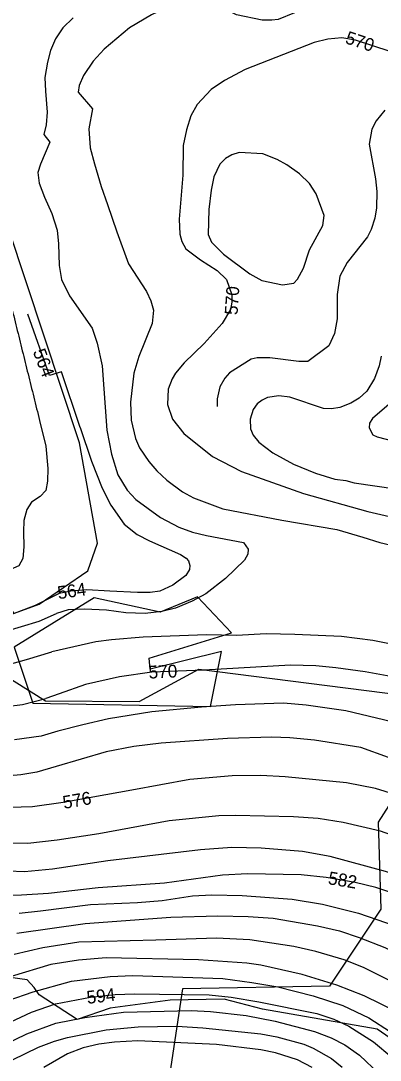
# Model space of a CAD drawing. Extents: x -709418 to -703832, y -1161719 to -1157826.
# Drawn here: x -706568 to -706345, y -1159133 to -1158488 of the extents above; entities that cross this region are included whole.
import ezdxf

# ---------------------------------------------------------------- set-up
doc = ezdxf.new("R2010")
doc.units = 0
for name, color, linetype in [('103_hranice KÚ', 7, 'Continuous'), ('106_zastavitelné plochy', 7, 'Continuous'), ('120_vrstevnice hlavní', 7, 'Continuous'), ('121_vrstevnice hlavní_popis', 7, 'Continuous'), ('122_vrstevnice základní', 7, 'Continuous'), ('124_vrstevnice doplňková', 7, 'Continuous'), ('514 odvodnění - LPIS', 7, 'Continuous'), ('609_LBC_stav', 7, 'Continuous')]:
    doc.layers.add(name, color=color, linetype=linetype)

msp = doc.modelspace()

# ---------------------------------------------------------------- linework, layer by layer
at = {"layer": '103_hranice KÚ'}
msp.add_lwpolyline([(-706313.3, -1159137.18), (-706346.78, -1159114.03), (-706417.98, -1159101.65), (-706441.77, -1159095.45), (-706475.42, -1159095.96), (-706512.58, -1159100.98), (-706533.23, -1159108.06), (-706556.76, -1159092.65), (-706559.84, -1159088.08), (-706564.31, -1159083.46), (-706591.56, -1159079.67)], dxfattribs=at)
at = {"layer": '106_zastavitelné plochy'}
msp.add_lwpolyline([(-706572.32, -1158876.86), (-706560.73, -1158911.61), (-706450.28, -1158913.65), (-706443.47, -1158879.58), (-706487.78, -1158890.49), (-706488.46, -1158883.67), (-706437.33, -1158868), (-706458.46, -1158845.51), (-706481.64, -1158855.05), (-706522.55, -1158846.19), (-706572.32, -1158876.86)], dxfattribs=at)
at = {"layer": '120_vrstevnice hlavní'}
for points in [[(-706338.73, -1158506.86), (-706360.18, -1158499.85), (-706368.76, -1158498.42), (-706377.34, -1158499.28), (-706385.92, -1158501.28), (-706428.83, -1158518.16), (-706441.7, -1158524.88), (-706449.99, -1158530.6), (-706458.58, -1158539.75), (-706462.44, -1158546.9), (-706465.3, -1158555.62), (-706467.3, -1158565.35), (-706467.59, -1158583.66), (-706469.73, -1158611.11), (-706469.3, -1158620.27), (-706468.16, -1158624.84), (-706465.58, -1158629.42), (-706456.57, -1158636.28), (-706446.28, -1158643.01), (-706440.41, -1158648.44), (-706436.98, -1158658.02), (-706436.98, -1158662.6), (-706437.84, -1158667.18), (-706443.13, -1158675.76), (-706454.28, -1158688.34), (-706466.73, -1158700.21), (-706472.02, -1158706.65), (-706474.16, -1158710.22), (-706476.59, -1158716.52), (-706477.02, -1158726.1), (-706473.88, -1158735.25), (-706466.87, -1158744.12), (-706448.99, -1158758.42), (-706431.12, -1158767.71), (-706392.48, -1158781.42), (-706352.49, -1158792.62), (-706333.79, -1158797.01)], [(-706258.86, -1158925.01), (-706270.16, -1158918.43), (-706284.21, -1158911.32), (-706306.12, -1158903.26), (-706329.1, -1158896.62), (-706354.18, -1158892.08), (-706372.54, -1158889.58), (-706384.9, -1158888.32), (-706400.53, -1158887.9), (-706454.44, -1158891), (-706486.74, -1158892.38), (-706506.84, -1158895.2), (-706528.07, -1158899.93), (-706544.38, -1158905.86), (-706552.54, -1158908.62)], [(-706790.47, -1158944.21), (-706780.23, -1158953.25), (-706755.48, -1158926.73), (-706746.84, -1158917.81), (-706736.79, -1158911.67), (-706724.69, -1158905.15), (-706709.26, -1158900.58), (-706698.98, -1158898.3), (-706683.55, -1158896.3), (-706668.4, -1158896.3), (-706654.69, -1158899.72), (-706636.4, -1158905.87), (-706627.26, -1158908.44), (-706608.97, -1158912.01), (-706590.69, -1158913.73), (-706577.33, -1158913.59), (-706567.05, -1158912.45), (-706552.54, -1158908.62)], [(-706176.41, -1159124.39), (-706181.99, -1159121.81), (-706201.58, -1159107.37), (-706215.31, -1159095.79), (-706241.34, -1159071.76), (-706259.5, -1159056.89), (-706285.82, -1159039.44), (-706302.98, -1159030.72), (-706320.14, -1159023.56), (-706341.59, -1159016.13), (-706375.91, -1159006.83), (-706393.08, -1159003.69), (-706418.82, -1159001.54), (-706437.12, -1159001.11), (-706456.57, -1159002.69), (-706514.06, -1159009.55), (-706548.39, -1159014.56), (-706565.96, -1159016.25)], [(-706565.97, -1159016.25), (-706586.43, -1159015.44), (-706591.54, -1159015.44), (-706630.12, -1159010.3), (-706638.69, -1159010.02), (-706647.26, -1159011.16), (-706655.83, -1159013.59), (-706660.12, -1159015.44), (-706668.4, -1159020.44), (-706684.26, -1159034.45), (-706691.98, -1159039.87), (-706700.12, -1159044.59), (-706742.84, -1159067.16), (-706754.27, -1159074.3), (-706790.84, -1159102.31), (-706809.27, -1159118.45), (-706814.84, -1159122.59), (-706826.94, -1159133.8)], [(-706187.03, -1159242.28), (-706197.21, -1159228.05), (-706208.76, -1159215.69), (-706225.25, -1159199.21), (-706251.21, -1159173.3), (-706276.23, -1159148.27), (-706307.12, -1159120.96), (-706316.13, -1159114.52), (-706333.3, -1159103.94), (-706354.75, -1159093.36), (-706371.91, -1159086.63), (-706393.36, -1159080.06), (-706419.1, -1159074.19), (-706427.68, -1159073.05), (-706457.72, -1159071.05), (-706515.21, -1159069.76), (-706532.37, -1159071.19), (-706549.53, -1159073.91), (-706574.08, -1159081.34)], [(-706387.07, -1159137.83), (-706396.22, -1159132.97), (-706409.95, -1159128.68), (-706419.1, -1159126.82), (-706446.56, -1159123.53), (-706495.47, -1159121.24), (-706510.06, -1159122.1), (-706519.79, -1159123.39), (-706529.51, -1159125.68), (-706539.23, -1159129.25), (-706553.82, -1159137.83)]]:
    msp.add_lwpolyline(points, dxfattribs=at)
for points in [[(-706552.54, -1158908.62), (-706552.54, -1158908.62)], [(-706565.96, -1159016.25), (-706565.97, -1159016.25)]]:
    msp.add_open_spline(points, degree=1, dxfattribs=at)
at = {"layer": '122_vrstevnice základní'}
for points in [[(-706328.15, -1158465.96), (-706350.17, -1158463.67), (-706358.18, -1158463.81), (-706366.19, -1158465.38), (-706380.2, -1158471.39), (-706398.22, -1158482.97), (-706408.23, -1158486.98), (-706412.24, -1158487.55), (-706418.25, -1158487.41), (-706434.26, -1158484.12), (-706444.27, -1158479.11), (-706452.43, -1158471.82), (-706454.86, -1158471.25), (-706468.87, -1158475.68), (-706486.89, -1158484.26), (-706500.59, -1158492.15)], [(-706535.56, -1158486.13), (-706542.09, -1158492.17), (-706546.55, -1158499.06), (-706549.8, -1158506.29), (-706551.68, -1158513.53), (-706553.2, -1158523.17), (-706552.84, -1158531.6), (-706551.76, -1158544.6), (-706552.43, -1158552.52), (-706553.96, -1158558.38), (-706550.17, -1158563.19), (-706555.93, -1158576.8), (-706557.54, -1158582.14), (-706556.68, -1158588.71), (-706553.54, -1158597.28), (-706548.83, -1158607.57), (-706545.68, -1158617.85), (-706544.68, -1158626.43), (-706544.4, -1158639.85), (-706542.83, -1158648.43), (-706537.97, -1158658.71), (-706523.88, -1158678.81)], [(-706500.59, -1158492.15), (-706516.4, -1158505.42), (-706523.25, -1158512.99), (-706529.25, -1158521.85), (-706531.97, -1158527.99), (-706532.58, -1158532.27), (-706523.67, -1158542.56), (-706525.97, -1158554.99), (-706525.11, -1158566.71), (-706522.4, -1158576.71), (-706518.19, -1158590.71), (-706514.28, -1158601.84)], [(-706514.28, -1158601.85), (-706508.41, -1158618.94), (-706501.19, -1158638.86), (-706490.04, -1158656.02), (-706487.32, -1158661.74), (-706485.75, -1158667.46), (-706486.61, -1158675.76), (-706494.76, -1158696.35), (-706497.9, -1158706.65), (-706500.05, -1158724.67), (-706499.62, -1158735.82), (-706496.9, -1158747.26), (-706494.33, -1158752.98), (-706488.61, -1158761.56), (-706483.6, -1158767.29), (-706477.45, -1158773.01), (-706467.73, -1158780.3), (-706460.86, -1158784.16), (-706442.56, -1158790.88), (-706405.95, -1158797.89), (-706371.82, -1158803.66), (-706355.58, -1158808.58), (-706345.11, -1158811.73), (-706326.58, -1158816.11)], [(-706531.48, -1158739.8), (-706542.92, -1158705.91), (-706550.32, -1158708.17), (-706563.78, -1158669.99)], [(-706523.88, -1158678.81), (-706520.71, -1158687.95), (-706517.72, -1158702.1), (-706514.64, -1158742.11), (-706511.92, -1158756.99), (-706507.92, -1158769.86), (-706502.19, -1158779.3), (-706496.62, -1158785.16), (-706481.46, -1158796.32), (-706470.02, -1158802.32), (-706461.44, -1158805.33), (-706452.85, -1158807.47), (-706429.9, -1158811.78), (-706426.92, -1158815.94), (-706427.21, -1158819), (-706429.21, -1158822.72), (-706440.98, -1158834.07), (-706453.14, -1158843.66), (-706461.72, -1158848.23), (-706472.02, -1158852.52), (-706480.6, -1158854.67), (-706490.9, -1158855.81), (-706502.91, -1158855.38), (-706514.92, -1158853.81), (-706528.5, -1158853.15), (-706538.82, -1158853.69), (-706545.96, -1158855.89)], [(-706344.31, -1158696.06), (-706345.6, -1158702.07), (-706348.46, -1158710.08), (-706353.17, -1158717.8), (-706357.89, -1158722.24), (-706363.04, -1158725.38), (-706369.91, -1158727.96), (-706375.06, -1158728.81), (-706380.2, -1158728.53), (-706401.08, -1158721.66), (-706407.95, -1158720.81), (-706414.81, -1158721.81), (-706418.25, -1158723.38), (-706421.25, -1158725.67), (-706423.82, -1158729.24), (-706425.68, -1158735.25), (-706425.54, -1158741.26), (-706423.82, -1158745.26), (-706420.25, -1158749.55), (-706411.52, -1158756.13), (-706398.8, -1158763.14), (-706385.07, -1158768.72), (-706373.05, -1158772.43), (-706366.19, -1158773.29), (-706361.04, -1158774.72), (-706335.3, -1158778.44)], [(-706556.55, -1158735.96), (-706552.55, -1158751.97), (-706551.36, -1158765.8), (-706551.52, -1158773.73), (-706552.71, -1158779.42), (-706556.15, -1158783.21), (-706561.48, -1158786.67), (-706564.4, -1158791.33), (-706566.28, -1158798.22), (-706566.44, -1158805.12), (-706566.32, -1158814.57), (-706566.82, -1158821.8), (-706569.39, -1158826.29), (-706574.56, -1158828.54), (-706584.03, -1158827.53), (-706595.41, -1158824.28), (-706605.24, -1158820.85)], [(-706531.31, -1158740.32), (-706524.17, -1158761.24), (-706517.64, -1158778.1), (-706512.28, -1158788.6), (-706503.99, -1158800.46), (-706495.88, -1158806.81), (-706488.3, -1158810.76), (-706468.87, -1158819.2), (-706465.44, -1158821.49), (-706464.01, -1158823.2), (-706463.15, -1158826.06), (-706463.3, -1158828.64), (-706465.58, -1158832.21), (-706473.73, -1158838.36), (-706481.74, -1158841.94), (-706487.75, -1158842.8), (-706495.76, -1158842.8), (-706512.85, -1158841.93), (-706527.15, -1158841.1), (-706537.13, -1158841.98), (-706544.42, -1158843.52)], [(-706544.42, -1158843.52), (-706559.21, -1158850.93), (-706572.37, -1158855.88), (-706575.3, -1158851.41), (-706581, -1158845.4), (-706592.89, -1158839.74), (-706617.19, -1158830.5)], [(-706791.84, -1158856.58), (-706782.41, -1158852.15), (-706760.41, -1158843.86), (-706744.41, -1158840.29), (-706721.55, -1158837.15), (-706698.69, -1158836.44), (-706670.4, -1158839.58), (-706638.42, -1158848.14), (-706599.37, -1158860.23), (-706593.23, -1158870.64), (-706578.73, -1158867.3), (-706556.79, -1158860.6), (-706545.96, -1158855.89)], [(-706335.02, -1158875.53), (-706349.44, -1158872.71), (-706369.02, -1158870.2), (-706397.95, -1158869), (-706415.65, -1158868.57), (-706434.14, -1158869.61), (-706452.86, -1158869.17), (-706492.22, -1158870.53), (-706511.78, -1158872.26), (-706521.5, -1158873.54), (-706548.94, -1158879.78)], [(-706645.86, -1158884.06), (-706628.59, -1158889.14), (-706616.12, -1158891.87), (-706607.54, -1158892.87), (-706598.69, -1158892.87), (-706588.69, -1158891.01), (-706564.69, -1158884.44), (-706548.94, -1158879.78)], [(-706404.99, -1158911.65), (-706434.86, -1158912.54), (-706455.81, -1158914.15), (-706486.77, -1158916.91), (-706513.74, -1158921.24), (-706529.55, -1158925.11), (-706545.24, -1158929.03), (-706555.46, -1158932.01)], [(-706337.62, -1158923.22), (-706366.23, -1158916.31), (-706390.92, -1158912.75), (-706404.99, -1158911.65)], [(-706555.46, -1158932.01), (-706572.11, -1158934.3)], [(-706249.92, -1158991.25), (-706321.81, -1158953.78), (-706339.81, -1158945.39), (-706356.89, -1158939.19), (-706385.64, -1158934.47), (-706401.08, -1158933.04), (-706412.24, -1158932.75), (-706439.7, -1158933.61), (-706480.89, -1158936.33), (-706498.05, -1158938.47), (-706515.21, -1158941.76), (-706546.1, -1158950.92), (-706558.24, -1158954.36)], [(-706558.24, -1158954.36), (-706568.11, -1158956.12), (-706579.96, -1158957.11)], [(-706335.87, -1158968.22), (-706347.88, -1158964.64), (-706365.9, -1158961.07), (-706403.94, -1158957.35), (-706419.1, -1158956.49), (-706436.84, -1158956.64), (-706463.15, -1158958.92), (-706499.19, -1158965.65), (-706541.77, -1158973.33), (-706560.95, -1158976.03)], [(-706560.95, -1158976.03), (-706589.26, -1158976.73), (-706606.4, -1158974.44), (-706625.26, -1158969.58), (-706638.97, -1158967.87), (-706647.55, -1158967.87), (-706662.97, -1158969.73), (-706671.55, -1158971.58), (-706681.83, -1158975.01), (-706705.83, -1158986.3), (-706715.55, -1158991.73), (-706743.84, -1159009.59), (-706755.98, -1159016.73), (-706771.55, -1159025.3), (-706805.55, -1159043.45), (-706819.55, -1159052.73), (-706857.41, -1159079.88), (-706882.98, -1159100.59), (-706908.27, -1159124.45), (-706928.99, -1159148.88)], [(-706050.99, -1159149.28), (-706085.74, -1159127.54), (-706099.61, -1159119.81), (-706114.63, -1159112.52), (-706128.21, -1159108.23), (-706161.68, -1159101.22), (-706171.98, -1159098.36), (-706190.28, -1159088.78), (-706197.15, -1159083.92), (-706235.05, -1159053.17), (-706257.21, -1159037.15), (-706299.69, -1159011.7), (-706318.14, -1159001.4), (-706326.15, -1158997.68), (-706344.74, -1158990.96), (-706367.91, -1158985.67), (-706383.35, -1158983.24), (-706398.8, -1158982.09), (-706434.84, -1158981.23), (-706445.13, -1158981.52), (-706476.02, -1158984.67), (-706519.79, -1158992.68), (-706545.53, -1158996.68), (-706563.77, -1158998.62)], [(-706563.77, -1158998.62), (-706576.67, -1158998.58), (-706590.16, -1158997.59), (-706601.26, -1158995.87), (-706619.54, -1158993.87), (-706641.55, -1158993.01), (-706657.55, -1158994.16), (-706665.55, -1158995.87), (-706675.83, -1158999.3), (-706694.12, -1159008.44), (-706741.41, -1159036.02), (-706762.41, -1159045.87), (-706765.41, -1159047.87), (-706771.55, -1159050.3), (-706790.41, -1159062.16), (-706809.27, -1159075.73), (-706831.7, -1159095.73), (-706863.98, -1159122.88), (-706885.84, -1159144.88)], [(-706183.11, -1159143.81), (-706199.72, -1159131.83), (-706210.3, -1159124.96), (-706217.6, -1159118.96), (-706231.33, -1159103.65), (-706248.77, -1159085.92), (-706263.65, -1159071.9), (-706276.09, -1159061.61), (-706290.96, -1159051.17), (-706316.42, -1159037.15), (-706327, -1159032.86), (-706347.6, -1159026), (-706360.47, -1159022.85), (-706378.49, -1159019.85), (-706393.93, -1159018.27), (-706427.4, -1159017.56), (-706442.84, -1159018.42), (-706478.88, -1159023.28), (-706520.07, -1159026.28), (-706550.96, -1159029.86), (-706567.77, -1159030.76)], [(-706567.77, -1159030.76), (-706609.83, -1159031.02), (-706632.12, -1159031.59), (-706638.97, -1159032.3), (-706654.4, -1159036.59), (-706672.4, -1159045.87), (-706698.83, -1159063.59), (-706717.41, -1159074.73), (-706740.12, -1159089.73), (-706770.27, -1159111.59), (-706785.41, -1159124.02), (-706808.41, -1159144.88), (-706817.27, -1159154.02), (-706820.27, -1159157.88), (-706874.34, -1159216.6)], [(-706569.16, -1159041.88), (-706555.83, -1159040.44), (-706524.93, -1159036.58), (-706495.76, -1159035.44), (-706480.31, -1159034.01), (-706461.44, -1159031.29), (-706449.42, -1159030.57), (-706430.55, -1159031), (-706399.65, -1159033.29), (-706380.78, -1159036.29), (-706358.47, -1159041.87), (-706335.58, -1159049.88), (-706321.28, -1159056.6), (-706304.84, -1159065.47), (-706287.39, -1159076.62), (-706271.94, -1159088.64), (-706223.75, -1159135.97), (-706216.02, -1159142.55), (-706200.43, -1159156.33), (-706190.54, -1159163.06)], [(-706570.73, -1159054.45), (-706528.08, -1159048.31), (-706474.88, -1159044.45), (-706445.7, -1159043.59), (-706426.83, -1159044.02), (-706411.38, -1159045.16), (-706383.92, -1159049.88), (-706370.19, -1159053.03), (-706357.89, -1159057.03), (-706342.02, -1159063.32), (-706323.29, -1159072.48), (-706311.99, -1159079.77), (-706296.11, -1159092.21), (-706259.93, -1159123.96), (-706248.78, -1159134.83), (-706239.48, -1159145.84), (-706231.26, -1159153.59), (-706220.87, -1159161.68)], [(-706238.64, -1159165.47), (-706283.67, -1159122.82), (-706305.27, -1159105.23), (-706318.99, -1159095.36), (-706335.3, -1159085.63), (-706355.32, -1159075.77), (-706367.19, -1159071.05), (-706384.78, -1159065.76), (-706398.51, -1159062.61), (-706425.97, -1159058.46), (-706446.56, -1159057.46), (-706484.32, -1159058.75), (-706532.2, -1159059.89), (-706554.53, -1159063.47), (-706572.37, -1159067.6)], [(-706575.93, -1159096.13), (-706560.53, -1159090.79), (-706536.66, -1159084.2), (-706512.64, -1159081.2), (-706498.62, -1159080.63), (-706442.56, -1159082.63), (-706424.54, -1159084.92), (-706408.52, -1159087.78), (-706386.5, -1159093.21), (-706368.19, -1159099.22), (-706352.03, -1159106.94), (-706338.44, -1159115.67), (-706325.57, -1159126.11), (-706312.85, -1159137.55)], [(-706577.8, -1159111.17), (-706561.55, -1159103.51), (-706546.67, -1159098.36), (-706524.93, -1159094.21), (-706509.49, -1159092.5), (-706497.47, -1159092.07), (-706451.14, -1159092.64), (-706437.41, -1159094.07), (-706420.25, -1159096.93), (-706384.21, -1159104.23), (-706373.62, -1159107.8), (-706364.47, -1159112.23), (-706349.03, -1159121.96), (-706337.59, -1159131.4), (-706329.15, -1159139.84)], [(-706579.42, -1159124.09), (-706564.41, -1159116.95), (-706546.39, -1159110.23), (-706528.37, -1159106.8), (-706504.34, -1159103.51), (-706462.29, -1159102.51), (-706450.28, -1159103.08), (-706428.26, -1159105.51), (-706410.24, -1159108.95), (-706385.64, -1159115.38), (-706375.34, -1159119.39), (-706366.9, -1159123.82), (-706357.75, -1159130.11), (-706345.45, -1159141.7)], [(-706581.23, -1159138.66), (-706573.27, -1159133.11), (-706557.26, -1159125.25), (-706547.24, -1159121.39), (-706539.23, -1159119.1), (-706515.21, -1159114.38), (-706495.19, -1159112.52), (-706471.16, -1159112.09), (-706455.14, -1159113.09), (-706419.1, -1159116.81), (-706409.09, -1159118.67), (-706392.36, -1159123.25), (-706386.5, -1159125.82), (-706375.2, -1159132.26), (-706368.62, -1159137.55)]]:
    msp.add_lwpolyline(points, dxfattribs=at)
for points in [[(-706500.59, -1158492.15), (-706500.59, -1158492.15)], [(-706514.28, -1158601.84), (-706514.28, -1158601.85)], [(-706585.04, -1158620.77), (-706556.55, -1158735.96)], [(-706523.88, -1158678.81), (-706523.88, -1158678.81)], [(-706531.31, -1158740.32), (-706531.48, -1158739.8)], [(-706544.42, -1158843.52), (-706544.42, -1158843.52)], [(-706545.96, -1158855.89), (-706545.96, -1158855.89)], [(-706548.94, -1158879.78), (-706548.94, -1158879.78)], [(-706555.46, -1158932.01), (-706555.46, -1158932.01)], [(-706558.24, -1158954.36), (-706558.24, -1158954.36)], [(-706560.95, -1158976.03), (-706560.95, -1158976.03)], [(-706563.77, -1158998.62), (-706563.77, -1158998.62)], [(-706567.77, -1159030.76), (-706567.77, -1159030.76)]]:
    msp.add_open_spline(points, degree=1, dxfattribs=at)
at = {"layer": '124_vrstevnice doplňková'}
for points in [[(-706342.02, -1158543.33), (-706347.31, -1158549.9), (-706350.17, -1158555.2), (-706351.69, -1158564.44), (-706347.74, -1158585.94), (-706347.02, -1158593.95), (-706347.17, -1158603.96), (-706348.23, -1158610.34), (-706350.46, -1158617.41), (-706352.74, -1158621.98), (-706365.47, -1158638), (-706369.91, -1158646.44), (-706371.62, -1158657.74), (-706371.62, -1158672.9), (-706373.34, -1158682.05), (-706376.77, -1158689.63), (-706389.93, -1158699.35), (-706395.36, -1158699.5), (-706413.38, -1158697.21), (-706421.39, -1158697.21), (-706424.97, -1158698.07), (-706438.55, -1158706.5), (-706441.41, -1158709.79), (-706444.42, -1158715.08), (-706446.28, -1158722.67), (-706446.28, -1158727.38)], [(-706388.78, -1158588.8), (-706394.93, -1158582.8), (-706402.8, -1158577.36), (-706408.81, -1158574.07), (-706417.82, -1158570.5), (-706432.43, -1158569.7), (-706437.07, -1158571.16), (-706440.93, -1158573.29), (-706444.42, -1158576.93), (-706448.28, -1158584.8), (-706449.99, -1158593.09), (-706451.42, -1158605.11), (-706451.85, -1158620.55), (-706449.71, -1158625.42), (-706442.27, -1158632.71), (-706425.83, -1158645.01), (-706418.39, -1158649.16), (-706405.66, -1158651.87), (-706398.65, -1158650.73), (-706396.26, -1158648.34), (-706392.5, -1158641.43), (-706388.78, -1158629.99), (-706380.49, -1158614.98), (-706379.63, -1158608.68), (-706384.64, -1158595.24), (-706388.78, -1158588.8)], [(-706334.87, -1158722.24), (-706349.6, -1158734.82), (-706351.46, -1158737.68), (-706351.72, -1158740.6), (-706349.47, -1158744.86), (-706346.68, -1158746.19), (-706330.87, -1158750.31)]]:
    msp.add_lwpolyline(points, dxfattribs=at)
at = {"layer": '514 odvodnění - LPIS'}
for points in [[(-707091.66, -1159185.61), (-707067.05, -1159100.92), (-707036.31, -1159048.98), (-706995.04, -1159005.45), (-706934.01, -1159011.63), (-706947.99, -1159058.39), (-706922.15, -1159060.93), (-706851.26, -1159022.69), (-706790.89, -1158973.74), (-706747.02, -1158912.58), (-706716.93, -1158759.9), (-706697.06, -1158726.14), (-706670.64, -1158725.93), (-706602.78, -1158847.92), (-706583.04, -1158891.24), (-706552.73, -1158910.18), (-706494.68, -1158910.47), (-706457.47, -1158890.53), (-706273.62, -1158913.9)], [(-706328.2, -1158957.4), (-706346.12, -1158985.5), (-706344.51, -1159039.43), (-706376.3, -1159087.4), (-706467.73, -1159088.95), (-706475.67, -1159141.26)]]:
    msp.add_lwpolyline(points, dxfattribs=at)
at = {"layer": '609_LBC_stav'}
msp.add_lwpolyline([(-706590.54, -1158862.28), (-706556.83, -1158850.18), (-706526.58, -1158829.45), (-706520.53, -1158812.17), (-706531.77, -1158749.97), (-706575.85, -1158616.93)], dxfattribs=at)

# ---------------------------------------------------------------- texts
at = {"layer": '121_vrstevnice hlavní_popis'}
for s, rotation, p in [('570', 341.65518, (-706367.18, -1158501.64)), ('570', 86.04827, (-706433.57, -1158670.74)), ('564', 291.08729, (-706560.82, -1158693.3)), ('564', 8.02581, (-706544.82, -1158847.05)), ('570', 2.50871, (-706488.62, -1158896.34)), ('576', 10.18166, (-706541.35, -1158977.29)), ('582', 350.47422, (-706377.68, -1159023.88)), ('594', 6.39306, (-706526.82, -1159098.31))]:
    msp.add_text(s, height=8, rotation=rotation, dxfattribs=at).set_placement(p)

doc.saveas('drawing.dxf')
